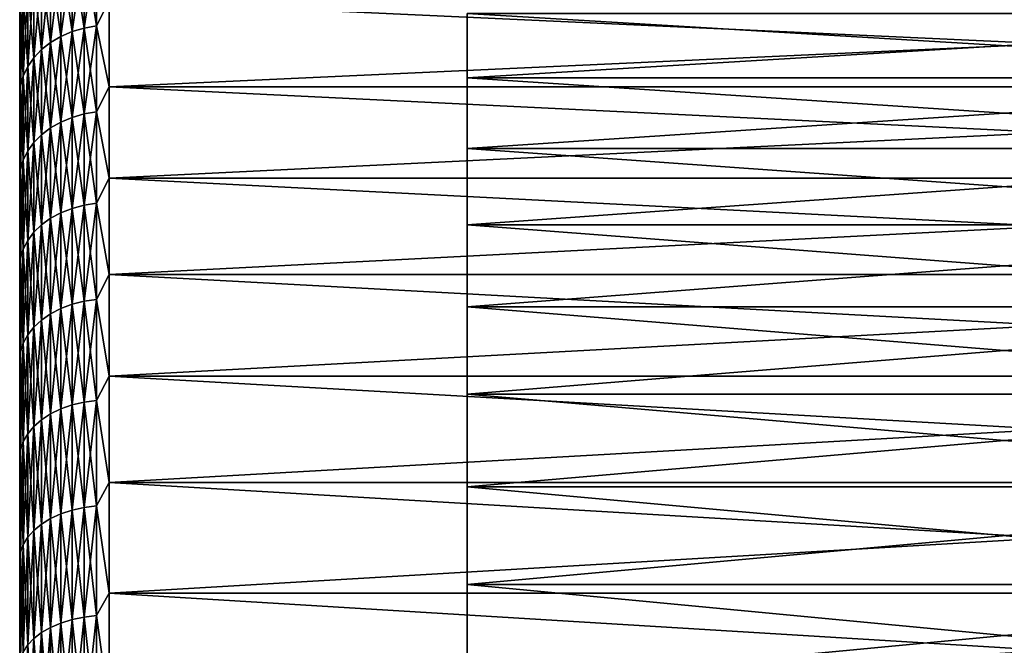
# Model space of a CAD drawing. Header units: metres. Extents: x -17 to 65, y -30 to 30.
# Tile 378 of 413: x 43 to 54, y 16.8 to 23.8. Entities that reach past the tile are written whole.
import ezdxf

# ---------------------------------------------------------------- set-up
doc = ezdxf.new("R2010")
doc.units = ezdxf.units.M
doc.layers.add('solid_508461', color=7, linetype='CONTINUOUS')

msp = doc.modelspace()

# ---------------------------------------------------------------- linework, layer by layer
at = {"layer": 'solid_508461'}
for points in [[(43.585495, 24.549072, -17.086658), (43.585495, 23.65214, -18.308119), (43.460079, 24.49299, -17.047625)], [(43.585495, 24.549072, 17.086658), (43.460079, 24.49299, 17.047625), (43.460079, 23.598104, 18.266293)], [(43.585495, 23.65214, 18.308119), (43.585495, 24.549072, 17.086658), (43.460079, 23.598104, 18.266293)], [(43.719364, 24.58992, -17.115089), (43.719364, 23.691494, -18.338581), (43.585495, 24.549072, -17.086658)], [(43.719364, 24.58992, 17.115089), (43.585495, 24.549072, 17.086658), (43.585495, 23.65214, 18.308119)], [(43.719364, 23.691494, 18.338581), (43.719364, 24.58992, 17.115089), (43.585495, 23.65214, 18.308119)], [(43.719364, 23.691494, -18.338581), (43.585495, 23.65214, -18.308119), (43.585495, 24.549072, -17.086658)], [(43.858959, 24.614698, -17.132336), (43.858959, 23.715366, -18.357061), (43.719364, 24.58992, -17.115089)], [(43.858959, 24.614698, 17.132336), (43.719364, 24.58992, 17.115089), (43.719364, 23.691494, 18.338581)], [(43.858959, 23.715366, 18.357061), (43.858959, 24.614698, 17.132336), (43.719364, 23.691494, 18.338581)], [(43.858959, 23.715366, -18.357061), (43.719364, 23.691494, -18.338581), (43.719364, 24.58992, -17.115089)], [(43.858959, 23.715366, 18.357061), (44, 23.995178, 18.006428), (43.858959, 24.614698, 17.132336)], [(43.858959, 24.614698, -17.132336), (44, 23.995178, -18.006428), (43.858959, 23.715366, -18.357061)], [(43.34568, 24.422815, -16.998781), (43.34568, 23.530495, -18.213959), (43.244625, 24.339979, -16.941126)], [(43.34568, 24.422815, 16.998781), (43.244625, 24.339979, 16.941126), (43.244625, 23.450686, 18.152182)], [(43.34568, 23.530495, 18.213959), (43.34568, 24.422815, 16.998781), (43.244625, 23.450686, 18.152182)], [(43.460079, 24.49299, -17.047625), (43.460079, 23.598104, -18.266293), (43.34568, 24.422815, -16.998781)], [(43.460079, 24.49299, 17.047625), (43.34568, 24.422815, 16.998781), (43.34568, 23.530495, 18.213959)], [(43.460079, 23.598104, 18.266293), (43.460079, 24.49299, 17.047625), (43.34568, 23.530495, 18.213959)], [(43.460079, 23.598104, -18.266293), (43.34568, 23.530495, -18.213959), (43.34568, 24.422815, -16.998781)], [(43.585495, 23.65214, -18.308119), (43.460079, 23.598104, -18.266293), (43.460079, 24.49299, -17.047625)], [(43.244625, 24.339979, -16.941126), (43.244625, 23.450686, -18.152182), (43.158978, 24.246174, -16.875835)], [(43.244625, 24.339979, 16.941126), (43.158978, 24.246174, 16.875835), (43.158978, 23.360308, 18.082224)], [(43.244625, 23.450686, 18.152182), (43.244625, 24.339979, 16.941126), (43.158978, 23.360308, 18.082224)], [(43.34568, 23.530495, -18.213959), (43.244625, 23.450686, -18.152182), (43.244625, 24.339979, -16.941126)], [(43.158978, 24.246174, -16.875835), (43.158978, 23.360308, -18.082224), (43.090488, 24.143311, -16.804239)], [(43.158978, 24.246174, 16.875835), (43.090488, 24.143311, 16.804239), (43.090488, 23.261202, 18.00551)], [(43.158978, 23.360308, 18.082224), (43.158978, 24.246174, 16.875835), (43.090488, 23.261202, 18.00551)], [(43.244625, 23.450686, -18.152182), (43.158978, 23.360308, -18.082224), (43.158978, 24.246174, -16.875835)], [(43.090488, 24.143311, -16.804239), (43.090488, 23.261202, -18.00551), (43.040546, 24.033487, -16.727802)], [(43.090488, 24.143311, 16.804239), (43.040546, 24.033487, 16.727802), (43.040546, 23.155392, 17.923607)], [(43.090488, 23.261202, 18.00551), (43.090488, 24.143311, 16.804239), (43.040546, 23.155392, 17.923607)], [(43.158978, 23.360308, -18.082224), (43.090488, 23.261202, -18.00551), (43.090488, 24.143311, -16.804239)], [(43.040546, 24.033487, -16.727802), (43.040546, 23.155392, -17.923607), (43.010178, 23.918947, -16.648079)], [(43.040546, 24.033487, 16.727802), (43.010178, 23.918947, 16.648079), (43.010178, 23.045036, 17.838184)], [(43.040546, 23.155392, 17.923607), (43.040546, 24.033487, 16.727802), (43.010178, 23.045036, 17.838184)], [(43.090488, 23.261202, -18.00551), (43.040546, 23.155392, -17.923607), (43.040546, 24.033487, -16.727802)], [(43.858959, 23.715366, 18.357061), (44, 23.036413, 19.217794), (44, 23.995178, 18.006428)], [(43.858959, 23.715366, -18.357061), (44, 23.995178, -18.006428), (44, 23.036413, -19.217794)], [(44, 23.995178, 18.006428), (44, 23.036413, 19.217794), (65, 23.995136, 18.006485)], [(44, 23.995178, -18.006428), (65, 23.995136, -18.006485), (65, 23.036469, -19.217722)], [(44, 23.036413, -19.217794), (44, 23.995178, -18.006428), (65, 23.036469, -19.217722)], [(44, 23.036413, 19.217794), (65, 23.036469, 19.217722), (65, 23.995136, 18.006485)], [(43.010178, 23.918947, -16.648079), (43, 23.460978, -17.04648), (43, 23.899168, -16.426491)], [(43.010178, 23.918947, -16.648079), (43.010178, 23.045036, -17.838184), (43, 23.460978, -17.04648)], [(43.010178, 23.918947, 16.648079), (43, 23.899162, 16.4265), (43, 23.460972, 17.04649)], [(43.010178, 23.918947, 16.648079), (43, 23.460972, 17.04649), (43, 23.006645, 17.654861)], [(43.010178, 23.045036, 17.838184), (43.010178, 23.918947, 16.648079), (43, 23.006645, 17.654861)], [(43, 23.899162, 16.4265), (43, 23.899168, -16.426491), (43, 23.460978, -17.04648)], [(43, 23.460972, 17.04649), (43, 23.899162, 16.4265), (43, 23.460978, -17.04648)], [(43.040546, 23.155392, -17.923607), (43.010178, 23.045036, -17.838184), (43.010178, 23.918947, -16.648079)], [(48, 23.854815, -12.647047), (48, 23.854815, 12.647047), (48, 23.135168, 13.919911)], [(60, 23.135168, 13.919911), (48, 23.135168, 13.919911), (48, 23.854815, 12.647047)], [(48, 23.135168, -13.919911), (48, 23.854815, -12.647047), (48, 23.135168, 13.919911)], [(60, 23.135168, 13.919911), (48, 23.854815, 12.647047), (60, 23.854815, 12.647047)], [(60, 23.854815, -12.647047), (48, 23.854815, -12.647047), (48, 23.135168, -13.919911)], [(60, 23.854815, -12.647047), (48, 23.135168, -13.919911), (60, 23.135168, -13.919911)], [(43.585495, 23.65214, -18.308119), (43.585495, 22.69449, -19.482582), (43.460079, 23.598104, -18.266293)], [(43.585495, 23.65214, 18.308119), (43.460079, 23.598104, 18.266293), (43.460079, 22.642645, 19.438072)], [(43.585495, 22.69449, 19.482582), (43.585495, 23.65214, 18.308119), (43.460079, 22.642645, 19.438072)], [(43.719364, 23.691494, -18.338581), (43.719364, 22.732252, -19.514999), (43.585495, 23.65214, -18.308119)], [(43.719364, 23.691494, 18.338581), (43.585495, 23.65214, 18.308119), (43.585495, 22.69449, 19.482582)], [(43.719364, 22.732252, 19.514999), (43.719364, 23.691494, 18.338581), (43.585495, 22.69449, 19.482582)], [(43.719364, 22.732252, -19.514999), (43.585495, 22.69449, -19.482582), (43.585495, 23.65214, -18.308119)], [(43.858959, 23.715366, -18.357061), (43.858959, 22.755159, -19.534662), (43.719364, 23.691494, -18.338581)], [(43.858959, 23.715366, 18.357061), (43.719364, 23.691494, 18.338581), (43.719364, 22.732252, 19.514999)], [(43.858959, 22.755159, 19.534662), (43.858959, 23.715366, 18.357061), (43.719364, 22.732252, 19.514999)], [(43.858959, 22.755159, -19.534662), (43.719364, 22.732252, -19.514999), (43.719364, 23.691494, -18.338581)], [(43.858959, 22.755159, 19.534662), (44, 23.036413, 19.217794), (43.858959, 23.715366, 18.357061)], [(43.858959, 23.715366, -18.357061), (44, 23.036413, -19.217794), (43.858959, 22.755159, -19.534662)], [(43.460079, 23.598104, -18.266293), (43.460079, 22.642645, -19.438072), (43.34568, 23.530495, -18.213959)], [(43.460079, 23.598104, 18.266293), (43.34568, 23.530495, 18.213959), (43.34568, 22.577772, 19.382381)], [(43.460079, 22.642645, 19.438072), (43.460079, 23.598104, 18.266293), (43.34568, 22.577772, 19.382381)], [(43.585495, 22.69449, -19.482582), (43.460079, 22.642645, -19.438072), (43.460079, 23.598104, -18.266293)], [(43, 23.460972, 17.04649), (43, 23.460978, -17.04648), (43, 23.006653, -17.654852)], [(43.010178, 23.045036, -17.838184), (43, 23.006653, -17.654852), (43, 23.460978, -17.04648)], [(43, 23.006645, 17.654861), (43, 23.460972, 17.04649), (43, 23.006653, -17.654852)], [(43.244625, 23.450686, -18.152182), (43.244625, 22.501194, -19.316641), (43.158978, 23.360308, -18.082224)], [(43.244625, 23.450686, 18.152182), (43.158978, 23.360308, 18.082224), (43.158978, 22.414474, 19.242195)], [(43.244625, 22.501194, 19.316641), (43.244625, 23.450686, 18.152182), (43.158978, 22.414474, 19.242195)], [(43.34568, 23.530495, -18.213959), (43.34568, 22.577772, -19.382381), (43.244625, 23.450686, -18.152182)], [(43.34568, 23.530495, 18.213959), (43.244625, 23.450686, 18.152182), (43.244625, 22.501194, 19.316641)], [(43.34568, 22.577772, 19.382381), (43.34568, 23.530495, 18.213959), (43.244625, 22.501194, 19.316641)], [(43.34568, 22.577772, -19.382381), (43.244625, 22.501194, -19.316641), (43.244625, 23.450686, -18.152182)], [(43.460079, 22.642645, -19.438072), (43.34568, 22.577772, -19.382381), (43.34568, 23.530495, -18.213959)], [(43.158978, 23.360308, -18.082224), (43.158978, 22.414474, -19.242195), (43.090488, 23.261202, -18.00551)], [(43.158978, 23.360308, 18.082224), (43.090488, 23.261202, 18.00551), (43.090488, 22.319382, 19.160561)], [(43.158978, 22.414474, 19.242195), (43.158978, 23.360308, 18.082224), (43.090488, 22.319382, 19.160561)], [(43.244625, 22.501194, -19.316641), (43.158978, 22.414474, -19.242195), (43.158978, 23.360308, -18.082224)], [(43.090488, 23.261202, -18.00551), (43.090488, 22.319382, -19.160561), (43.040546, 23.155392, -17.923607)], [(43.090488, 23.261202, 18.00551), (43.040546, 23.155392, 17.923607), (43.040546, 22.217855, 19.073404)], [(43.090488, 22.319382, 19.160561), (43.090488, 23.261202, 18.00551), (43.040546, 22.217855, 19.073404)], [(43.158978, 22.414474, -19.242195), (43.090488, 22.319382, -19.160561), (43.090488, 23.261202, -18.00551)], [(43.040546, 23.155392, -17.923607), (43.040546, 22.217855, -19.073404), (43.010178, 23.045036, -17.838184)], [(43.040546, 23.155392, 17.923607), (43.010178, 23.045036, 17.838184), (43.010178, 22.111969, 18.982502)], [(43.040546, 22.217855, 19.073404), (43.040546, 23.155392, 17.923607), (43.010178, 22.111969, 18.982502)], [(43.090488, 22.319382, -19.160561), (43.040546, 22.217855, -19.073404), (43.040546, 23.155392, -17.923607)], [(48, 23.135168, -13.919911), (48, 23.135168, 13.919911), (48, 22.347538, 15.152138)], [(60, 22.347538, 15.152138), (48, 22.347538, 15.152138), (48, 23.135168, 13.919911)], [(48, 22.347538, -15.152138), (48, 23.135168, -13.919911), (48, 22.347538, 15.152138)], [(60, 22.347538, 15.152138), (48, 23.135168, 13.919911), (60, 23.135168, 13.919911)], [(60, 23.135168, -13.919911), (48, 23.135168, -13.919911), (48, 22.347538, -15.152138)], [(60, 23.135168, -13.919911), (48, 22.347538, -15.152138), (60, 22.347538, -15.152138)], [(43.010178, 23.045036, -17.838184), (43, 22.536634, -18.251026), (43, 23.006653, -17.654852)], [(43.010178, 23.045036, -17.838184), (43.010178, 22.111969, -18.982502), (43, 22.536634, -18.251026)], [(43.010178, 23.045036, 17.838184), (43, 23.006645, 17.654861), (43, 22.536629, 18.251036)], [(43.010178, 23.045036, 17.838184), (43, 22.536629, 18.251036), (43, 22.05109, 18.834791)], [(43.010178, 22.111969, 18.982502), (43.010178, 23.045036, 17.838184), (43, 22.05109, 18.834791)], [(43, 23.006645, 17.654861), (43, 23.006653, -17.654852), (43, 22.536634, -18.251026)], [(43, 22.536629, 18.251036), (43, 23.006645, 17.654861), (43, 22.536634, -18.251026)], [(43.040546, 22.217855, -19.073404), (43.010178, 22.111969, -18.982502), (43.010178, 23.045036, -17.838184)], [(43.858959, 22.755159, 19.534662), (44, 22.016562, 20.378201), (44, 23.036413, 19.217794)], [(43.858959, 22.755159, -19.534662), (44, 23.036413, -19.217794), (44, 22.016562, -20.378201)], [(44, 22.016562, 20.378201), (65, 22.016542, 20.378218), (65, 23.036469, 19.217722)], [(44, 23.036413, 19.217794), (44, 22.016562, 20.378201), (65, 23.036469, 19.217722)], [(44, 23.036413, -19.217794), (65, 23.036469, -19.217722), (65, 22.016542, -20.378218)], [(44, 22.016562, -20.378201), (44, 23.036413, -19.217794), (65, 22.016542, -20.378218)], [(43.585495, 22.69449, -19.482582), (43.585495, 21.678587, -20.607033), (43.460079, 22.642645, -19.438072)], [(43.585495, 22.69449, 19.482582), (43.460079, 22.642645, 19.438072), (43.460079, 21.629061, 20.559956)], [(43.585495, 21.678587, 20.607033), (43.585495, 22.69449, 19.482582), (43.460079, 21.629061, 20.559956)], [(43.719364, 22.732252, -19.514999), (43.719364, 21.714657, -20.641321), (43.585495, 22.69449, -19.482582)], [(43.719364, 22.732252, 19.514999), (43.585495, 22.69449, 19.482582), (43.585495, 21.678587, 20.607033)], [(43.719364, 21.714657, 20.641321), (43.719364, 22.732252, 19.514999), (43.585495, 21.678587, 20.607033)], [(43.719364, 21.714657, -20.641321), (43.585495, 21.678587, -20.607033), (43.585495, 22.69449, -19.482582)], [(43.858959, 22.755159, -19.534662), (43.858959, 21.736538, -20.662121), (43.719364, 22.732252, -19.514999)], [(43.858959, 22.755159, 19.534662), (43.719364, 22.732252, 19.514999), (43.719364, 21.714657, 20.641321)], [(43.858959, 21.736538, 20.662121), (43.858959, 22.755159, 19.534662), (43.719364, 21.714657, 20.641321)], [(43.858959, 21.736538, -20.662121), (43.719364, 21.714657, -20.641321), (43.719364, 22.732252, -19.514999)], [(43.858959, 21.736538, 20.662121), (44, 22.016562, 20.378201), (43.858959, 22.755159, 19.534662)], [(43.858959, 22.755159, -19.534662), (44, 22.016562, -20.378201), (43.858959, 21.736538, -20.662121)], [(43.34568, 22.577772, -19.382381), (43.34568, 21.567091, -20.501049), (43.244625, 22.501194, -19.316641)], [(43.34568, 22.577772, 19.382381), (43.244625, 22.501194, 19.316641), (43.244625, 21.493942, 20.431515)], [(43.34568, 21.567091, 20.501049), (43.34568, 22.577772, 19.382381), (43.244625, 21.493942, 20.431515)], [(43.460079, 22.642645, -19.438072), (43.460079, 21.629061, -20.559956), (43.34568, 22.577772, -19.382381)], [(43.460079, 22.642645, 19.438072), (43.34568, 22.577772, 19.382381), (43.34568, 21.567091, 20.501049)], [(43.460079, 21.629061, 20.559956), (43.460079, 22.642645, 19.438072), (43.34568, 21.567091, 20.501049)], [(43.460079, 21.629061, -20.559956), (43.34568, 21.567091, -20.501049), (43.34568, 22.577772, -19.382381)], [(43.585495, 21.678587, -20.607033), (43.460079, 21.629061, -20.559956), (43.460079, 22.642645, -19.438072)], [(43, 22.536629, 18.251036), (43, 22.536634, -18.251026), (43, 22.051098, -18.834784)], [(43.010178, 22.111969, -18.982502), (43, 22.051098, -18.834784), (43, 22.536634, -18.251026)], [(43, 22.05109, 18.834791), (43, 22.536629, 18.251036), (43, 22.051098, -18.834784)], [(43.244625, 22.501194, -19.316641), (43.244625, 21.493942, -20.431515), (43.158978, 22.414474, -19.242195)], [(43.244625, 22.501194, 19.316641), (43.158978, 22.414474, 19.242195), (43.158978, 21.411104, 20.352772)], [(43.244625, 21.493942, 20.431515), (43.244625, 22.501194, 19.316641), (43.158978, 21.411104, 20.352772)], [(43.34568, 21.567091, -20.501049), (43.244625, 21.493942, -20.431515), (43.244625, 22.501194, -19.316641)], [(43.158978, 22.414474, -19.242195), (43.158978, 21.411104, -20.352772), (43.090488, 22.319382, -19.160561)], [(43.158978, 22.414474, 19.242195), (43.090488, 22.319382, 19.160561), (43.090488, 21.320269, 20.266426)], [(43.158978, 21.411104, 20.352772), (43.158978, 22.414474, 19.242195), (43.090488, 21.320269, 20.266426)], [(43.244625, 21.493942, -20.431515), (43.158978, 21.411104, -20.352772), (43.158978, 22.414474, -19.242195)], [(48, 22.347538, -15.152138), (48, 22.347538, 15.152138), (48, 21.494566, 16.339636)], [(60, 21.494566, 16.339636), (48, 21.494566, 16.339636), (48, 22.347538, 15.152138)], [(48, 21.494566, -16.339636), (48, 22.347538, -15.152138), (48, 21.494566, 16.339636)], [(60, 21.494566, 16.339636), (48, 22.347538, 15.152138), (60, 22.347538, 15.152138)], [(60, 22.347538, -15.152138), (48, 22.347538, -15.152138), (48, 21.494566, -16.339636)], [(60, 22.347538, -15.152138), (48, 21.494566, -16.339636), (60, 21.494566, -16.339636)], [(43.090488, 22.319382, -19.160561), (43.090488, 21.320269, -20.266426), (43.040546, 22.217855, -19.073404)], [(43.090488, 22.319382, 19.160561), (43.040546, 22.217855, 19.073404), (43.040546, 21.223288, 20.17424)], [(43.090488, 21.320269, 20.266426), (43.090488, 22.319382, 19.160561), (43.040546, 21.223288, 20.17424)], [(43.158978, 21.411104, -20.352772), (43.090488, 21.320269, -20.266426), (43.090488, 22.319382, -19.160561)], [(43.010178, 22.111969, -18.982502), (43, 21.550489, -19.405573), (43, 22.051098, -18.834784)], [(43.010178, 22.111969, -18.982502), (43.010178, 21.122139, -20.078091), (43, 21.550489, -19.405573)], [(43.010178, 22.111969, 18.982502), (43, 22.05109, 18.834791), (43, 21.550482, 19.405582)], [(43.010178, 22.111969, 18.982502), (43, 21.550482, 19.405582), (43, 21.03512, 19.963058)], [(43.010178, 21.122139, 20.078091), (43.010178, 22.111969, 18.982502), (43, 21.03512, 19.963058)], [(43.040546, 22.217855, -19.073404), (43.040546, 21.223288, -20.17424), (43.010178, 22.111969, -18.982502)], [(43.040546, 22.217855, 19.073404), (43.010178, 22.111969, 18.982502), (43.010178, 21.122139, 20.078091)], [(43.040546, 21.223288, 20.17424), (43.040546, 22.217855, 19.073404), (43.010178, 21.122139, 20.078091)], [(43.040546, 21.223288, -20.17424), (43.010178, 21.122139, -20.078091), (43.010178, 22.111969, -18.982502)], [(43.090488, 21.320269, -20.266426), (43.040546, 21.223288, -20.17424), (43.040546, 22.217855, -19.073404)], [(43, 22.05109, 18.834791), (43, 22.051098, -18.834784), (43, 21.550489, -19.405573)], [(43, 21.550482, 19.405582), (43, 22.05109, 18.834791), (43, 21.550489, -19.405573)], [(43.858959, 21.736538, 20.662121), (44, 20.938326, 21.484566), (44, 22.016562, 20.378201)], [(43.858959, 21.736538, -20.662121), (44, 22.016562, -20.378201), (44, 20.938326, -21.484566)], [(44, 22.016562, 20.378201), (44, 20.938326, 21.484566), (65, 22.016542, 20.378218)], [(44, 22.016562, -20.378201), (65, 22.016542, -20.378218), (65, 20.938326, -21.484564)], [(44, 20.938326, -21.484566), (44, 22.016562, -20.378201), (65, 20.938326, -21.484564)], [(44, 20.938326, 21.484566), (65, 20.938326, 21.484564), (65, 22.016542, 20.378218)], [(43.585495, 21.678587, -20.607033), (43.585495, 20.607033, -21.678587), (43.460079, 21.629061, -20.559956)], [(43.585495, 21.678587, 20.607033), (43.460079, 21.629061, 20.559956), (43.460079, 20.559956, 21.629061)], [(43.585495, 20.607033, 21.678587), (43.585495, 21.678587, 20.607033), (43.460079, 20.559956, 21.629061)], [(43.719364, 21.714657, -20.641321), (43.719364, 20.641321, -21.714657), (43.585495, 21.678587, -20.607033)], [(43.719364, 21.714657, 20.641321), (43.585495, 21.678587, 20.607033), (43.585495, 20.607033, 21.678587)], [(43.719364, 20.641321, 21.714657), (43.719364, 21.714657, 20.641321), (43.585495, 20.607033, 21.678587)], [(43.719364, 20.641321, -21.714657), (43.585495, 20.607033, -21.678587), (43.585495, 21.678587, -20.607033)], [(43.858959, 21.736538, -20.662121), (43.858959, 20.662121, -21.736538), (43.719364, 21.714657, -20.641321)], [(43.858959, 21.736538, 20.662121), (43.719364, 21.714657, 20.641321), (43.719364, 20.641321, 21.714657)], [(43.858959, 20.662121, 21.736538), (43.858959, 21.736538, 20.662121), (43.719364, 20.641321, 21.714657)], [(43.858959, 20.662121, -21.736538), (43.719364, 20.641321, -21.714657), (43.719364, 21.714657, -20.641321)], [(43.858959, 20.662121, 21.736538), (44, 20.938326, 21.484566), (43.858959, 21.736538, 20.662121)], [(43.858959, 21.736538, -20.662121), (44, 20.938326, -21.484566), (43.858959, 20.662121, -21.736538)], [(43.34568, 21.567091, -20.501049), (43.34568, 20.501049, -21.567091), (43.244625, 21.493942, -20.431515)], [(43.34568, 21.567091, 20.501049), (43.244625, 21.493942, 20.431515), (43.244625, 20.431515, 21.493942)], [(43.34568, 20.501049, 21.567091), (43.34568, 21.567091, 20.501049), (43.244625, 20.431515, 21.493942)], [(43.460079, 21.629061, -20.559956), (43.460079, 20.559956, -21.629061), (43.34568, 21.567091, -20.501049)], [(43.460079, 21.629061, 20.559956), (43.34568, 21.567091, 20.501049), (43.34568, 20.501049, 21.567091)], [(43.460079, 20.559956, 21.629061), (43.460079, 21.629061, 20.559956), (43.34568, 20.501049, 21.567091)], [(43.460079, 20.559956, -21.629061), (43.34568, 20.501049, -21.567091), (43.34568, 21.567091, -20.501049)], [(43.585495, 20.607033, -21.678587), (43.460079, 20.559956, -21.629061), (43.460079, 21.629061, -20.559956)], [(43, 21.550482, 19.405582), (43, 21.550489, -19.405573), (43, 21.035128, -19.963049)], [(43.010178, 21.122139, -20.078091), (43, 21.035128, -19.963049), (43, 21.550489, -19.405573)], [(43, 21.03512, 19.963058), (43, 21.550482, 19.405582), (43, 21.035128, -19.963049)], [(43.244625, 21.493942, -20.431515), (43.244625, 20.431515, -21.493942), (43.158978, 21.411104, -20.352772)], [(43.244625, 21.493942, 20.431515), (43.158978, 21.411104, 20.352772), (43.158978, 20.352772, 21.411104)], [(43.244625, 20.431515, 21.493942), (43.244625, 21.493942, 20.431515), (43.158978, 20.352772, 21.411104)], [(43.34568, 20.501049, -21.567091), (43.244625, 20.431515, -21.493942), (43.244625, 21.493942, -20.431515)], [(48, 21.494566, -16.339636), (48, 21.494566, 16.339636), (48, 20.578339, 17.479473)], [(60, 20.578339, 17.479473), (48, 20.578339, 17.479473), (48, 21.494566, 16.339636)], [(48, 20.578339, -17.479473), (48, 21.494566, -16.339636), (48, 20.578339, 17.479473)], [(60, 20.578339, 17.479473), (48, 21.494566, 16.339636), (60, 21.494566, 16.339636)], [(60, 21.494566, -16.339636), (48, 21.494566, -16.339636), (48, 20.578339, -17.479473)], [(60, 21.494566, -16.339636), (48, 20.578339, -17.479473), (60, 20.578339, -17.479473)], [(43.158978, 21.411104, -20.352772), (43.158978, 20.352772, -21.411104), (43.090488, 21.320269, -20.266426)], [(43.158978, 21.411104, 20.352772), (43.090488, 21.320269, 20.266426), (43.090488, 20.266426, 21.320269)], [(43.158978, 20.352772, 21.411104), (43.158978, 21.411104, 20.352772), (43.090488, 20.266426, 21.320269)], [(43.244625, 20.431515, -21.493942), (43.158978, 20.352772, -21.411104), (43.158978, 21.411104, -20.352772)], [(43.090488, 21.320269, -20.266426), (43.090488, 20.266426, -21.320269), (43.040546, 21.223288, -20.17424)], [(43.090488, 21.320269, 20.266426), (43.040546, 21.223288, 20.17424), (43.040546, 20.17424, 21.223288)], [(43.090488, 20.266426, 21.320269), (43.090488, 21.320269, 20.266426), (43.040546, 20.17424, 21.223288)], [(43.158978, 20.352772, -21.411104), (43.090488, 20.266426, -21.320269), (43.090488, 21.320269, -20.266426)], [(43.010178, 21.122139, -20.078091), (43, 20.505272, -20.50692), (43, 21.035128, -19.963049)], [(43.010178, 21.122139, -20.078091), (43.010178, 20.078091, -21.122139), (43, 20.505272, -20.50692)], [(43.010178, 21.122139, 20.078091), (43, 21.03512, 19.963058), (43, 20.505264, 20.506927)], [(43.010178, 20.078091, 21.122139), (43.010178, 21.122139, 20.078091), (43, 20.505264, 20.506927)], [(43.040546, 21.223288, -20.17424), (43.040546, 20.17424, -21.223288), (43.010178, 21.122139, -20.078091)], [(43.040546, 21.223288, 20.17424), (43.010178, 21.122139, 20.078091), (43.010178, 20.078091, 21.122139)], [(43.040546, 20.17424, 21.223288), (43.040546, 21.223288, 20.17424), (43.010178, 20.078091, 21.122139)], [(43.040546, 20.17424, -21.223288), (43.010178, 20.078091, -21.122139), (43.010178, 21.122139, -20.078091)], [(43.090488, 20.266426, -21.320269), (43.040546, 20.17424, -21.223288), (43.040546, 21.223288, -20.17424)], [(43, 21.03512, 19.963058), (43, 21.035128, -19.963049), (43, 20.505272, -20.50692)], [(43, 20.505264, 20.506927), (43, 21.03512, 19.963058), (43, 20.505272, -20.50692)], [(43.858959, 20.662121, 21.736538), (44, 19.804564, 22.533957), (44, 20.938326, 21.484566)], [(43.858959, 20.662121, -21.736538), (44, 20.938326, -21.484566), (44, 19.804564, -22.533957)], [(44, 19.804564, 22.533957), (65, 19.804489, 22.534023), (65, 20.938326, 21.484564)], [(44, 20.938326, 21.484566), (44, 19.804564, 22.533957), (65, 20.938326, 21.484564)], [(44, 20.938326, -21.484566), (65, 20.938326, -21.484564), (65, 19.804489, -22.534023)], [(44, 19.804564, -22.533957), (44, 20.938326, -21.484566), (65, 19.804489, -22.534023)], [(43.585495, 20.607033, -21.678587), (43.585495, 19.482582, -22.69449), (43.460079, 20.559956, -21.629061)], [(43.585495, 20.607033, 21.678587), (43.460079, 20.559956, 21.629061), (43.460079, 19.438072, 22.642645)], [(43.585495, 19.482582, 22.69449), (43.585495, 20.607033, 21.678587), (43.460079, 19.438072, 22.642645)], [(43.719364, 20.641321, -21.714657), (43.719364, 19.514999, -22.732252), (43.585495, 20.607033, -21.678587)], [(43.719364, 20.641321, 21.714657), (43.585495, 20.607033, 21.678587), (43.585495, 19.482582, 22.69449)], [(43.719364, 19.514999, 22.732252), (43.719364, 20.641321, 21.714657), (43.585495, 19.482582, 22.69449)], [(43.719364, 19.514999, -22.732252), (43.585495, 19.482582, -22.69449), (43.585495, 20.607033, -21.678587)], [(43.858959, 20.662121, -21.736538), (43.858959, 19.534662, -22.755159), (43.719364, 20.641321, -21.714657)], [(43.858959, 20.662121, 21.736538), (43.719364, 20.641321, 21.714657), (43.719364, 19.514999, 22.732252)], [(43.858959, 19.534662, 22.755159), (43.858959, 20.662121, 21.736538), (43.719364, 19.514999, 22.732252)], [(43.858959, 19.534662, -22.755159), (43.719364, 19.514999, -22.732252), (43.719364, 20.641321, -21.714657)], [(43.858959, 19.534662, 22.755159), (44, 19.804564, 22.533957), (43.858959, 20.662121, 21.736538)], [(43.858959, 20.662121, -21.736538), (44, 19.804564, -22.533957), (43.858959, 19.534662, -22.755159)], [(48, 20.578339, -17.479473), (48, 20.578339, 17.479473), (48, 19.601938, 18.567818)], [(60, 19.601938, 18.567818), (48, 19.601938, 18.567818), (48, 20.578339, 17.479473)], [(48, 19.601938, -18.567818), (48, 20.578339, -17.479473), (48, 19.601938, 18.567818)], [(60, 19.601938, 18.567818), (48, 20.578339, 17.479473), (60, 20.578339, 17.479473)], [(60, 20.578339, -17.479473), (48, 20.578339, -17.479473), (48, 19.601938, -18.567818)], [(60, 20.578339, -17.479473), (48, 19.601938, -18.567818), (60, 19.601938, -18.567818)], [(43, 20.505264, 20.506927), (43, 20.505272, -20.50692), (43, 19.961454, -21.03664)], [(43.010178, 20.078091, -21.122139), (43, 19.961454, -21.03664), (43, 20.505272, -20.50692)], [(43, 19.961445, 21.036648), (43, 20.505264, 20.506927), (43, 19.961454, -21.03664)], [(43.010178, 20.078091, 21.122139), (43, 20.505264, 20.506927), (43, 19.961445, 21.036648)], [(43.34568, 20.501049, -21.567091), (43.34568, 19.382381, -22.577772), (43.244625, 20.431515, -21.493942)], [(43.34568, 20.501049, 21.567091), (43.244625, 20.431515, 21.493942), (43.244625, 19.316641, 22.501194)], [(43.34568, 19.382381, 22.577772), (43.34568, 20.501049, 21.567091), (43.244625, 19.316641, 22.501194)], [(43.460079, 20.559956, -21.629061), (43.460079, 19.438072, -22.642645), (43.34568, 20.501049, -21.567091)], [(43.460079, 20.559956, 21.629061), (43.34568, 20.501049, 21.567091), (43.34568, 19.382381, 22.577772)], [(43.460079, 19.438072, 22.642645), (43.460079, 20.559956, 21.629061), (43.34568, 19.382381, 22.577772)], [(43.460079, 19.438072, -22.642645), (43.34568, 19.382381, -22.577772), (43.34568, 20.501049, -21.567091)], [(43.585495, 19.482582, -22.69449), (43.460079, 19.438072, -22.642645), (43.460079, 20.559956, -21.629061)], [(43.158978, 20.352772, -21.411104), (43.158978, 19.242195, -22.414474), (43.090488, 20.266426, -21.320269)], [(43.158978, 20.352772, 21.411104), (43.090488, 20.266426, 21.320269), (43.090488, 19.160561, 22.319382)], [(43.158978, 19.242195, 22.414474), (43.158978, 20.352772, 21.411104), (43.090488, 19.160561, 22.319382)], [(43.244625, 20.431515, -21.493942), (43.244625, 19.316641, -22.501194), (43.158978, 20.352772, -21.411104)], [(43.244625, 20.431515, 21.493942), (43.158978, 20.352772, 21.411104), (43.158978, 19.242195, 22.414474)], [(43.244625, 19.316641, 22.501194), (43.244625, 20.431515, 21.493942), (43.158978, 19.242195, 22.414474)], [(43.244625, 19.316641, -22.501194), (43.158978, 19.242195, -22.414474), (43.158978, 20.352772, -21.411104)], [(43.34568, 19.382381, -22.577772), (43.244625, 19.316641, -22.501194), (43.244625, 20.431515, -21.493942)], [(43.090488, 20.266426, -21.320269), (43.090488, 19.160561, -22.319382), (43.040546, 20.17424, -21.223288)], [(43.090488, 20.266426, 21.320269), (43.040546, 20.17424, 21.223288), (43.040546, 19.073404, 22.217855)], [(43.090488, 19.160561, 22.319382), (43.090488, 20.266426, 21.320269), (43.040546, 19.073404, 22.217855)], [(43.158978, 19.242195, -22.414474), (43.090488, 19.160561, -22.319382), (43.090488, 20.266426, -21.320269)], [(43.040546, 20.17424, -21.223288), (43.040546, 19.073404, -22.217855), (43.010178, 20.078091, -21.122139)], [(43.040546, 20.17424, 21.223288), (43.010178, 20.078091, 21.122139), (43.010178, 18.982502, 22.111969)], [(43.040546, 19.073404, 22.217855), (43.040546, 20.17424, 21.223288), (43.010178, 18.982502, 22.111969)], [(43.090488, 19.160561, -22.319382), (43.040546, 19.073404, -22.217855), (43.040546, 20.17424, -21.223288)], [(43.010178, 20.078091, -21.122139), (43.010178, 18.982502, -22.111969), (43, 19.961454, -21.03664)], [(43.010178, 20.078091, 21.122139), (43, 19.961445, 21.036648), (43, 19.403875, 21.552021)], [(43.010178, 18.982502, 22.111969), (43.010178, 20.078091, 21.122139), (43, 19.403875, 21.552021)], [(43.040546, 19.073404, -22.217855), (43.010178, 18.982502, -22.111969), (43.010178, 20.078091, -21.122139)], [(43, 19.961445, 21.036648), (43, 19.961454, -21.03664), (43, 19.403885, -21.552013)], [(43.010178, 18.982502, -22.111969), (43, 19.403885, -21.552013), (43, 19.961454, -21.03664)], [(43, 19.403875, 21.552021), (43, 19.961445, 21.036648), (43, 19.403885, -21.552013)], [(43.858959, 19.534662, 22.755159), (44, 18.618286, 23.523594), (44, 19.804564, 22.533957)], [(43.858959, 19.534662, -22.755159), (44, 19.804564, -22.533957), (44, 18.618286, -23.523594)], [(44, 19.804564, 22.533957), (44, 18.618286, 23.523594), (65, 19.804489, 22.534023)], [(44, 19.804564, -22.533957), (65, 19.804489, -22.534023), (65, 18.618374, -23.52352)], [(44, 18.618286, -23.523594), (44, 19.804564, -22.533957), (65, 18.618374, -23.52352)], [(44, 18.618286, 23.523594), (65, 18.618374, 23.52352), (65, 19.804489, 22.534023)], [(48, 19.601938, -18.567818), (48, 19.601938, 18.567818), (48, 18.567818, 19.601938)], [(60, 18.567818, 19.601938), (48, 18.567818, 19.601938), (48, 19.601938, 18.567818)], [(48, 18.567818, -19.601938), (48, 19.601938, -18.567818), (48, 18.567818, 19.601938)], [(60, 18.567818, 19.601938), (48, 19.601938, 18.567818), (60, 19.601938, 18.567818)], [(60, 19.601938, -18.567818), (48, 19.601938, -18.567818), (48, 18.567818, -19.601938)], [(60, 19.601938, -18.567818), (48, 18.567818, -19.601938), (60, 18.567818, -19.601938)], [(43.585495, 19.482582, -22.69449), (43.585495, 18.308119, -23.65214), (43.460079, 19.438072, -22.642645)], [(43.585495, 19.482582, 22.69449), (43.460079, 19.438072, 22.642645), (43.460079, 18.266293, 23.598104)], [(43.585495, 18.308119, 23.65214), (43.585495, 19.482582, 22.69449), (43.460079, 18.266293, 23.598104)], [(43.719364, 19.514999, -22.732252), (43.719364, 18.338581, -23.691494), (43.585495, 19.482582, -22.69449)], [(43.719364, 19.514999, 22.732252), (43.585495, 19.482582, 22.69449), (43.585495, 18.308119, 23.65214)], [(43.719364, 18.338581, 23.691494), (43.719364, 19.514999, 22.732252), (43.585495, 18.308119, 23.65214)], [(43.719364, 18.338581, -23.691494), (43.585495, 18.308119, -23.65214), (43.585495, 19.482582, -22.69449)], [(43.858959, 19.534662, -22.755159), (43.858959, 18.357061, -23.715366), (43.719364, 19.514999, -22.732252)], [(43.858959, 19.534662, 22.755159), (43.719364, 19.514999, 22.732252), (43.719364, 18.338581, 23.691494)], [(43.858959, 18.357061, 23.715366), (43.858959, 19.534662, 22.755159), (43.719364, 18.338581, 23.691494)], [(43.858959, 18.357061, -23.715366), (43.719364, 18.338581, -23.691494), (43.719364, 19.514999, -22.732252)], [(43.858959, 18.357061, 23.715366), (44, 18.618286, 23.523594), (43.858959, 19.534662, 22.755159)], [(43.858959, 19.534662, -22.755159), (44, 18.618286, -23.523594), (43.858959, 18.357061, -23.715366)], [(43, 19.403875, 21.552021), (43, 19.403885, -21.552013), (43, 18.833036, -22.052588)], [(43.010178, 18.982502, -22.111969), (43, 18.833036, -22.052588), (43, 19.403885, -21.552013)], [(43, 18.833029, 22.052593), (43, 19.403875, 21.552021), (43, 18.833036, -22.052588)], [(43.010178, 18.982502, 22.111969), (43, 19.403875, 21.552021), (43, 18.833029, 22.052593)], [(43.34568, 19.382381, -22.577772), (43.34568, 18.213959, -23.530495), (43.244625, 19.316641, -22.501194)], [(43.34568, 19.382381, 22.577772), (43.244625, 19.316641, 22.501194), (43.244625, 18.152182, 23.450686)], [(43.34568, 18.213959, 23.530495), (43.34568, 19.382381, 22.577772), (43.244625, 18.152182, 23.450686)], [(43.460079, 19.438072, -22.642645), (43.460079, 18.266293, -23.598104), (43.34568, 19.382381, -22.577772)], [(43.460079, 19.438072, 22.642645), (43.34568, 19.382381, 22.577772), (43.34568, 18.213959, 23.530495)], [(43.460079, 18.266293, 23.598104), (43.460079, 19.438072, 22.642645), (43.34568, 18.213959, 23.530495)], [(43.460079, 18.266293, -23.598104), (43.34568, 18.213959, -23.530495), (43.34568, 19.382381, -22.577772)], [(43.585495, 18.308119, -23.65214), (43.460079, 18.266293, -23.598104), (43.460079, 19.438072, -22.642645)], [(43.244625, 19.316641, -22.501194), (43.244625, 18.152182, -23.450686), (43.158978, 19.242195, -22.414474)], [(43.244625, 19.316641, 22.501194), (43.158978, 19.242195, 22.414474), (43.158978, 18.082224, 23.360308)], [(43.244625, 18.152182, 23.450686), (43.244625, 19.316641, 22.501194), (43.158978, 18.082224, 23.360308)], [(43.34568, 18.213959, -23.530495), (43.244625, 18.152182, -23.450686), (43.244625, 19.316641, -22.501194)], [(43.090488, 19.160561, -22.319382), (43.090488, 18.00551, -23.261202), (43.040546, 19.073404, -22.217855)], [(43.090488, 19.160561, 22.319382), (43.040546, 19.073404, 22.217855), (43.040546, 17.923607, 23.155392)], [(43.090488, 18.00551, 23.261202), (43.090488, 19.160561, 22.319382), (43.040546, 17.923607, 23.155392)], [(43.158978, 19.242195, -22.414474), (43.158978, 18.082224, -23.360308), (43.090488, 19.160561, -22.319382)], [(43.158978, 19.242195, 22.414474), (43.090488, 19.160561, 22.319382), (43.090488, 18.00551, 23.261202)], [(43.158978, 18.082224, 23.360308), (43.158978, 19.242195, 22.414474), (43.090488, 18.00551, 23.261202)], [(43.158978, 18.082224, -23.360308), (43.090488, 18.00551, -23.261202), (43.090488, 19.160561, -22.319382)], [(43.244625, 18.152182, -23.450686), (43.158978, 18.082224, -23.360308), (43.158978, 19.242195, -22.414474)], [(43.040546, 19.073404, -22.217855), (43.040546, 17.923607, -23.155392), (43.010178, 18.982502, -22.111969)], [(43.040546, 19.073404, 22.217855), (43.010178, 18.982502, 22.111969), (43.010178, 17.838184, 23.045036)], [(43.040546, 17.923607, 23.155392), (43.040546, 19.073404, 22.217855), (43.010178, 17.838184, 23.045036)], [(43.090488, 18.00551, -23.261202), (43.040546, 17.923607, -23.155392), (43.040546, 19.073404, -22.217855)], [(43.010178, 18.982502, -22.111969), (43.010178, 17.838184, -23.045036), (43, 18.833036, -22.052588)], [(43.010178, 18.982502, 22.111969), (43, 18.833029, 22.052593), (43, 18.249317, 22.538021)], [(43.010178, 17.838184, 23.045036), (43.010178, 18.982502, 22.111969), (43, 18.249317, 22.538021)], [(43.040546, 17.923607, -23.155392), (43.010178, 17.838184, -23.045036), (43.010178, 18.982502, -22.111969)], [(43, 18.833029, 22.052593), (43, 18.833036, -22.052588), (43, 18.249325, -22.538013)], [(43.010178, 17.838184, -23.045036), (43, 18.249325, -22.538013), (43, 18.833036, -22.052588)], [(43, 18.249317, 22.538021), (43, 18.833029, 22.052593), (43, 18.249325, -22.538013)], [(43.858959, 18.357061, 23.715366), (44, 17.382633, 24.45085), (44, 18.618286, 23.523594)], [(43.858959, 18.357061, -23.715366), (44, 18.618286, -23.523594), (44, 17.382633, -24.45085)], [(44, 17.382633, 24.45085), (65, 17.382622, 24.450859), (65, 18.618374, 23.52352)], [(44, 18.618286, 23.523594), (44, 17.382633, 24.45085), (65, 18.618374, 23.52352)], [(44, 18.618286, -23.523594), (65, 18.618374, -23.52352), (65, 17.382622, -24.450859)], [(44, 17.382633, -24.45085), (44, 18.618286, -23.523594), (65, 17.382622, -24.450859)], [(48, 18.567818, -19.601938), (48, 18.567818, 19.601938), (48, 17.479473, 20.578339)], [(60, 17.479473, 20.578339), (48, 17.479473, 20.578339), (48, 18.567818, 19.601938)], [(48, 17.479473, -20.578339), (48, 18.567818, -19.601938), (48, 17.479473, 20.578339)], [(60, 17.479473, 20.578339), (48, 18.567818, 19.601938), (60, 18.567818, 19.601938)], [(60, 18.567818, -19.601938), (48, 18.567818, -19.601938), (48, 17.479473, -20.578339)], [(60, 18.567818, -19.601938), (48, 17.479473, -20.578339), (60, 17.479473, -20.578339)], [(43.460079, 18.266293, -23.598104), (43.460079, 17.047625, -24.49299), (43.34568, 18.213959, -23.530495)], [(43.460079, 18.266293, 23.598104), (43.34568, 18.213959, 23.530495), (43.34568, 16.998781, 24.422815)], [(43.460079, 17.047625, 24.49299), (43.460079, 18.266293, 23.598104), (43.34568, 16.998781, 24.422815)], [(43.585495, 18.308119, -23.65214), (43.585495, 17.086658, -24.549072), (43.460079, 18.266293, -23.598104)], [(43.585495, 18.308119, 23.65214), (43.460079, 18.266293, 23.598104), (43.460079, 17.047625, 24.49299)], [(43.585495, 17.086658, 24.549072), (43.585495, 18.308119, 23.65214), (43.460079, 17.047625, 24.49299)], [(43.585495, 17.086658, -24.549072), (43.460079, 17.047625, -24.49299), (43.460079, 18.266293, -23.598104)], [(43.719364, 18.338581, -23.691494), (43.719364, 17.115089, -24.58992), (43.585495, 18.308119, -23.65214)], [(43.719364, 18.338581, 23.691494), (43.585495, 18.308119, 23.65214), (43.585495, 17.086658, 24.549072)], [(43.719364, 17.115089, 24.58992), (43.719364, 18.338581, 23.691494), (43.585495, 17.086658, 24.549072)], [(43.719364, 17.115089, -24.58992), (43.585495, 17.086658, -24.549072), (43.585495, 18.308119, -23.65214)], [(43.858959, 18.357061, -23.715366), (43.858959, 17.132336, -24.614698), (43.719364, 18.338581, -23.691494)], [(43.858959, 18.357061, 23.715366), (43.719364, 18.338581, 23.691494), (43.719364, 17.115089, 24.58992)], [(43.858959, 17.132336, 24.614698), (43.858959, 18.357061, 23.715366), (43.719364, 17.115089, 24.58992)], [(43.858959, 17.132336, -24.614698), (43.719364, 17.115089, -24.58992), (43.719364, 18.338581, -23.691494)], [(43.858959, 17.132336, 24.614698), (44, 17.382633, 24.45085), (43.858959, 18.357061, 23.715366)], [(43.858959, 18.357061, -23.715366), (44, 17.382633, -24.45085), (43.858959, 17.132336, -24.614698)], [(43, 18.249317, 22.538021), (43, 18.249325, -22.538013), (43, 17.653008, -23.00807)], [(43.010178, 17.838184, -23.045036), (43, 17.653008, -23.00807), (43, 18.249325, -22.538013)], [(43, 17.652998, 23.008076), (43, 18.249317, 22.538021), (43, 17.653008, -23.00807)], [(43.010178, 17.838184, 23.045036), (43, 18.249317, 22.538021), (43, 17.652998, 23.008076)], [(43.244625, 18.152182, -23.450686), (43.244625, 16.941126, -24.339979), (43.158978, 18.082224, -23.360308)], [(43.244625, 18.152182, 23.450686), (43.158978, 18.082224, 23.360308), (43.158978, 16.875835, 24.246174)], [(43.244625, 16.941126, 24.339979), (43.244625, 18.152182, 23.450686), (43.158978, 16.875835, 24.246174)], [(43.34568, 18.213959, -23.530495), (43.34568, 16.998781, -24.422815), (43.244625, 18.152182, -23.450686)], [(43.34568, 18.213959, 23.530495), (43.244625, 18.152182, 23.450686), (43.244625, 16.941126, 24.339979)], [(43.34568, 16.998781, 24.422815), (43.34568, 18.213959, 23.530495), (43.244625, 16.941126, 24.339979)], [(43.34568, 16.998781, -24.422815), (43.244625, 16.941126, -24.339979), (43.244625, 18.152182, -23.450686)], [(43.460079, 17.047625, -24.49299), (43.34568, 16.998781, -24.422815), (43.34568, 18.213959, -23.530495)], [(43.158978, 18.082224, -23.360308), (43.158978, 16.875835, -24.246174), (43.090488, 18.00551, -23.261202)], [(43.158978, 18.082224, 23.360308), (43.090488, 18.00551, 23.261202), (43.090488, 16.804239, 24.143311)], [(43.158978, 16.875835, 24.246174), (43.158978, 18.082224, 23.360308), (43.090488, 16.804239, 24.143311)], [(43.244625, 16.941126, -24.339979), (43.158978, 16.875835, -24.246174), (43.158978, 18.082224, -23.360308)], [(43.090488, 18.00551, -23.261202), (43.090488, 16.804239, -24.143311), (43.040546, 17.923607, -23.155392)], [(43.090488, 18.00551, 23.261202), (43.040546, 17.923607, 23.155392), (43.040546, 16.727802, 24.033487)], [(43.090488, 16.804239, 24.143311), (43.090488, 18.00551, 23.261202), (43.040546, 16.727802, 24.033487)], [(43.158978, 16.875835, -24.246174), (43.090488, 16.804239, -24.143311), (43.090488, 18.00551, -23.261202)], [(43.010178, 17.838184, -23.045036), (43.010178, 16.648079, -23.918947), (43, 17.653008, -23.00807)], [(43.010178, 17.838184, 23.045036), (43, 17.652998, 23.008076), (43, 17.044682, 23.462282)], [(43.010178, 16.648079, 23.918947), (43.010178, 17.838184, 23.045036), (43, 17.044682, 23.462282)], [(43.040546, 17.923607, -23.155392), (43.040546, 16.727802, -24.033487), (43.010178, 17.838184, -23.045036)], [(43.040546, 17.923607, 23.155392), (43.010178, 17.838184, 23.045036), (43.010178, 16.648079, 23.918947)], [(43.040546, 16.727802, 24.033487), (43.040546, 17.923607, 23.155392), (43.010178, 16.648079, 23.918947)], [(43.040546, 16.727802, -24.033487), (43.010178, 16.648079, -23.918947), (43.010178, 17.838184, -23.045036)], [(43.090488, 16.804239, -24.143311), (43.040546, 16.727802, -24.033487), (43.040546, 17.923607, -23.155392)], [(43, 17.652998, 23.008076), (43, 17.653008, -23.00807), (43, 17.044691, -23.462276)], [(43.010178, 16.648079, -23.918947), (43, 17.044691, -23.462276), (43, 17.653008, -23.00807)], [(43, 17.044682, 23.462282), (43, 17.652998, 23.008076), (43, 17.044691, -23.462276)], [(43.858959, 17.132336, 24.614698), (44, 16.100887, 25.313267), (44, 17.382633, 24.45085)], [(43.858959, 17.132336, -24.614698), (44, 17.382633, -24.45085), (44, 16.100887, -25.313267)], [(44, 17.382633, 24.45085), (44, 16.100887, 25.313267), (65, 17.382622, 24.450859)], [(44, 17.382633, -24.45085), (65, 17.382622, -24.450859), (65, 16.100878, -25.313269)], [(44, 16.100887, -25.313267), (44, 17.382633, -24.45085), (65, 16.100878, -25.313269)], [(44, 16.100887, 25.313267), (65, 16.100878, 25.313269), (65, 17.382622, 24.450859)], [(48, 17.479473, -20.578339), (48, 17.479473, 20.578339), (48, 16.339636, 21.494566)], [(60, 16.339636, 21.494566), (48, 16.339636, 21.494566), (48, 17.479473, 20.578339)], [(48, 16.339636, -21.494566), (48, 17.479473, -20.578339), (48, 16.339636, 21.494566)], [(60, 16.339636, 21.494566), (48, 17.479473, 20.578339), (60, 17.479473, 20.578339)], [(60, 17.479473, -20.578339), (48, 17.479473, -20.578339), (48, 16.339636, -21.494566)], [(60, 17.479473, -20.578339), (48, 16.339636, -21.494566), (60, 16.339636, -21.494566)], [(43.585495, 17.086658, -24.549072), (43.585495, 15.821339, -25.38299), (43.460079, 17.047625, -24.49299)], [(43.585495, 17.086658, 24.549072), (43.460079, 17.047625, 24.49299), (43.460079, 15.785194, 25.325001)], [(43.585495, 15.821339, 25.38299), (43.585495, 17.086658, 24.549072), (43.460079, 15.785194, 25.325001)], [(43.719364, 17.115089, -24.58992), (43.719364, 15.847664, -25.425224), (43.585495, 17.086658, -24.549072)], [(43.719364, 17.115089, 24.58992), (43.585495, 17.086658, 24.549072), (43.585495, 15.821339, 25.38299)], [(43.719364, 15.847664, 25.425224), (43.719364, 17.115089, 24.58992), (43.585495, 15.821339, 25.38299)], [(43.719364, 15.847664, -25.425224), (43.585495, 15.821339, -25.38299), (43.585495, 17.086658, -24.549072)], [(43.858959, 17.132336, -24.614698), (43.858959, 15.863632, -25.450844), (43.719364, 17.115089, -24.58992)], [(43.858959, 17.132336, 24.614698), (43.719364, 17.115089, 24.58992), (43.719364, 15.847664, 25.425224)], [(43.858959, 15.863632, 25.450844), (43.858959, 17.132336, 24.614698), (43.719364, 15.847664, 25.425224)], [(43.858959, 15.863632, -25.450844), (43.719364, 15.847664, -25.425224), (43.719364, 17.115089, -24.58992)], [(43.858959, 15.863632, 25.450844), (44, 16.100887, 25.313267), (43.858959, 17.132336, 24.614698)], [(43.858959, 17.132336, -24.614698), (44, 16.100887, -25.313267), (43.858959, 15.863632, -25.450844)], [(43, 17.044682, 23.462282), (43, 17.044691, -23.462276), (43, 16.424637, -23.900446)], [(43.010178, 16.648079, -23.918947), (43, 16.424637, -23.900446), (43, 17.044691, -23.462276)], [(43, 16.424627, 23.900452), (43, 17.044682, 23.462282), (43, 16.424637, -23.900446)], [(43.010178, 16.648079, 23.918947), (43, 17.044682, 23.462282), (43, 16.424627, 23.900452)], [(43.244625, 16.941126, -24.339979), (43.244625, 15.686583, -25.166794), (43.158978, 16.875835, -24.246174)], [(43.244625, 16.941126, 24.339979), (43.158978, 16.875835, 24.246174), (43.158978, 15.626126, 25.069801)], [(43.244625, 15.686583, 25.166794), (43.244625, 16.941126, 24.339979), (43.158978, 15.626126, 25.069801)], [(43.34568, 16.998781, -24.422815), (43.34568, 15.739968, -25.252443), (43.244625, 16.941126, -24.339979)], [(43.34568, 16.998781, 24.422815), (43.244625, 16.941126, 24.339979), (43.244625, 15.686583, 25.166794)], [(43.34568, 15.739968, 25.252443), (43.34568, 16.998781, 24.422815), (43.244625, 15.686583, 25.166794)], [(43.34568, 15.739968, -25.252443), (43.244625, 15.686583, -25.166794), (43.244625, 16.941126, -24.339979)], [(43.460079, 17.047625, -24.49299), (43.460079, 15.785194, -25.325001), (43.34568, 16.998781, -24.422815)], [(43.460079, 17.047625, 24.49299), (43.34568, 16.998781, 24.422815), (43.34568, 15.739968, 25.252443)], [(43.460079, 15.785194, 25.325001), (43.460079, 17.047625, 24.49299), (43.34568, 15.739968, 25.252443)], [(43.460079, 15.785194, -25.325001), (43.34568, 15.739968, -25.252443), (43.34568, 16.998781, -24.422815)], [(43.585495, 15.821339, -25.38299), (43.460079, 15.785194, -25.325001), (43.460079, 17.047625, -24.49299)], [(43.158978, 16.875835, -24.246174), (43.158978, 15.626126, -25.069801), (43.090488, 16.804239, -24.143311)], [(43.158978, 16.875835, 24.246174), (43.090488, 16.804239, 24.143311), (43.090488, 15.559834, 24.963444)], [(43.158978, 15.626126, 25.069801), (43.158978, 16.875835, 24.246174), (43.090488, 15.559834, 24.963444)], [(43.244625, 15.686583, -25.166794), (43.158978, 15.626126, -25.069801), (43.158978, 16.875835, -24.246174)], [(43.090488, 16.804239, -24.143311), (43.090488, 15.559834, -24.963444), (43.040546, 16.727802, -24.033487)], [(43.090488, 16.804239, 24.143311), (43.040546, 16.727802, 24.033487), (43.040546, 15.489056, 24.84989)], [(43.090488, 15.559834, 24.963444), (43.090488, 16.804239, 24.143311), (43.040546, 15.489056, 24.84989)], [(43.158978, 15.626126, -25.069801), (43.090488, 15.559834, -24.963444), (43.090488, 16.804239, -24.143311)]]:
    msp.add_3dface(points, dxfattribs=at)

doc.saveas('drawing.dxf')
